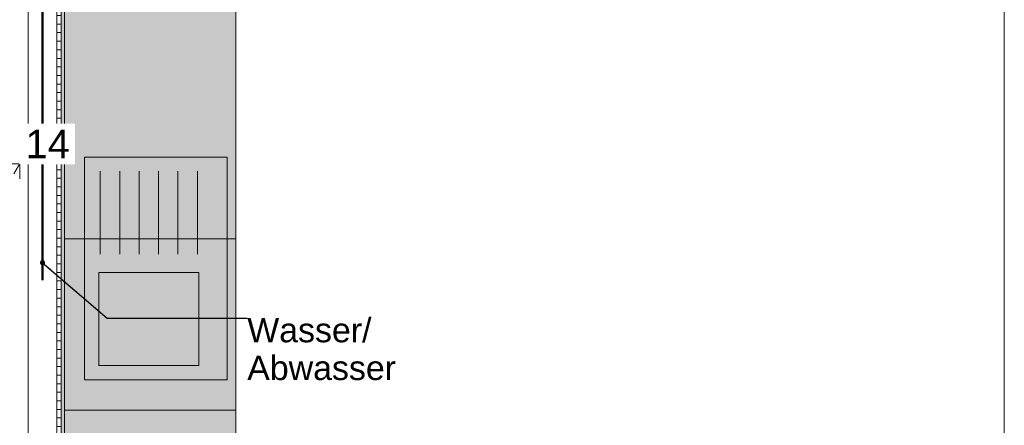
# Model space of a CAD drawing. Header units: metres. Extents: x -3.6 to 90.7, y -11.1 to 18.
# Tile 425 of 656: x 47.4 to 50.9, y 2.6 to 4.1. Entities that reach past the tile are written whole.
import ezdxf

# ---------------------------------------------------------------- set-up
doc = ezdxf.new("R2010")
doc.units = ezdxf.units.M
doc.header["$MEASUREMENT"] = 0
doc.linetypes.add('Wipeout_Contour', pattern=[1, 0, -1])
for name, color, linetype in [('152 - Bemaßung_ Beschriftung.Ausbau', 7, 'Continuous'), ('650 - Abdeckung.Fußboden Aufbau', 7, 'Continuous'), ('703 - Einrichtung.Möbel Küche', 7, 'Continuous'), ('Neubau_606 - Struktur.Wand Innen Ausbau', 7, 'Continuous')]:
    doc.layers.add(name, color=color, linetype=linetype)
doc.styles.add('ERSTELLTER_STIL_2', font='txt')
doc.dimstyles.new('ERSTELLTER_STIL__3', dxfattribs={"dimtxt": 0.1, "dimasz": 0.0532, "dimexe": 0.18, "dimexo": 0.0625, "dimgap": 0, "dimtad": 1, "dimtih": 1, "dimtoh": 1, "dimzin": 0, "dimdsep": 46, "dimtxsty": 'ERSTELLTER_STIL_2', "dimblk": 'ARROWHEAD_2', "dimblk1": 'ARROWHEAD_2', "dimblk2": 'ARROWHEAD_2', "dimcen": 0.09, "dimse1": 1, "dimse2": 1, "dimclrd": 7, "dimclre": 7, "dimclrt": 7, "dimazin": 0, "dimtfac": 1, "dimtdec": 4, "dimtmove": 0, "dimatfit": 3, "dimfxl": 1, "dimtolj": 1, "dimtzin": 0, "dimarcsym": 0})
doc.dimstyles.new('ERSTELLTER_STIL__5', dxfattribs={"dimtxt": 0.18, "dimasz": 0.03648, "dimexe": 0.18, "dimexo": 0.0625, "dimgap": 0, "dimtad": 0, "dimtih": 1, "dimtoh": 1, "dimdec": 4, "dimzin": 0, "dimdsep": 46, "dimcen": 0.09, "dimadec": 0, "dimazin": 0, "dimtfac": 1, "dimtdec": 4, "dimtmove": 0, "dimatfit": 3, "dimldrblk": 'ARROWHEAD_11', "dimfxl": 1, "dimtolj": 1, "dimtzin": 0, "dimarcsym": 0})

# ---------------------------------------------------------------- blocks, each defined once
blk = doc.blocks.new('ARROWHEAD_11')
at = {"color": 0, "linetype": 'Continuous', "lineweight": 0}
blk.add_line((0, 0), (-1, 0), dxfattribs=at)
at = {"color": 0, "linetype": 'Continuous', "lineweight": 0, "const_width": 0.25, "flags": 128}
blk.add_lwpolyline([(-0.125, 0, 1), (0.125, 0, 1)], format="xyb", close=True, dxfattribs=at)
blk = doc.blocks.new('*D442')
at = {"layer": '152 - Bemaßung_ Beschriftung.Ausbau', "color": 7, "linetype": 'Continuous', "lineweight": 5}
for p, q in [((47.27, -4.6125), (47.27, -4.5075)), ((47.41, -4.6125), (47.41, -4.5075)), ((47.2902, -4.525), (47.2498, -4.595)), ((47.4302, -4.525), (47.3898, -4.595)), ((43.965, -4.56), (47.27, -4.56)), ((47.27, -4.56), (47.41, -4.56))]:
    blk.add_line(p, q, dxfattribs=at)
blk = doc.blocks.new('ARROWHEAD_2')
at = {"color": 0, "linetype": 'Continuous', "lineweight": 0}
for p, q in [((-0.378, -0.655), (0.378, 0.655)), ((0, 0), (-1, 0))]:
    blk.add_line(p, q, dxfattribs=at)
blk = doc.blocks.new('*D443')
at = {"layer": '152 - Bemaßung_ Beschriftung.Ausbau', "color": 7, "linetype": 'Continuous', "lineweight": 5}
for p, q in [((47.41, -4.6125), (47.41, -4.5075)), ((47.5675, -4.6125), (47.5675, -4.5075)), ((47.4302, -4.525), (47.3898, -4.595)), ((47.5877, -4.525), (47.5473, -4.595)), ((47.41, -4.56), (47.5675, -4.56))]:
    blk.add_line(p, q, dxfattribs=at)
blk = doc.blocks.new('*D444')
at = {"layer": '152 - Bemaßung_ Beschriftung.Ausbau', "color": 7, "linetype": 'Continuous', "lineweight": 5}
for p, q in [((47.5675, -4.6125), (47.5675, -4.5075)), ((50.86, -4.6125), (50.86, -4.5075)), ((47.5877, -4.525), (47.5473, -4.595)), ((50.8802, -4.525), (50.8398, -4.595)), ((47.5675, -4.56), (50.86, -4.56))]:
    blk.add_line(p, q, dxfattribs=at)
at = {"layer": '152 - Bemaßung_ Beschriftung.Ausbau', "color": 7, "lineweight": 5, "char_height": 0.1, "attachment_point": 7, "style": 'ERSTELLTER_STIL_2'}
for s, insert in [('\\A1;{\\pql;\\fArial|b0|i0|c0|p38;15\\fArial|b0|i0|c0|p38;\\A1{\\H.66x;\\S75^  ;}}', (47.5877, -4.5416)), ('\\A1;{\\pql;\\fArial|b0|i0|c0|p38;14\\fArial|b0|i0|c0|p38;\\A1{\\H.66x;\\S5^  ;}}', (50.6379, -4.5411)), ('\\A1;{\\pql;\\fArial|b0|i0|c0|p38;3,29\\fArial|b0|i0|c0|p38;\\A1{\\H.66x;\\S25^  ;}}', (49.0557, -4.5594))]:
    blk.add_mtext(s, dxfattribs=dict(at, insert=insert))
blk = doc.blocks.new('*D445')
at = {"layer": '152 - Bemaßung_ Beschriftung.Ausbau', "color": 7, "linetype": 'Continuous', "lineweight": 5}
for p, q in [((50.86, -4.6125), (50.86, -4.5075)), ((51.005, -4.6125), (51.005, -4.5075)), ((50.8802, -4.525), (50.8398, -4.595)), ((51.0252, -4.525), (50.9848, -4.595)), ((50.86, -4.56), (51.005, -4.56))]:
    blk.add_line(p, q, dxfattribs=at)
blk = doc.blocks.new('*D603')
at = {"layer": '152 - Bemaßung_ Beschriftung.Ausbau', "color": 7, "linetype": 'Continuous', "lineweight": 5}
for p, q in [((47.2902, 2.185), (47.2498, 2.115)), ((47.27, 2.0975), (47.27, 2.2025)), ((47.3898, 2.115), (47.4302, 2.185)), ((47.41, 2.0975), (47.41, 2.2025)), ((47.27, 2.15), (47.41, 2.15)), ((47.41, 2.15), (47.4442, 2.15))]:
    blk.add_line(p, q, dxfattribs=at)
blk = doc.blocks.new('*D607')
at = {"layer": '152 - Bemaßung_ Beschriftung.Ausbau', "color": 7, "linetype": 'Continuous', "lineweight": 5}
for p, q in [((47.2902, 3.595), (47.2498, 3.525)), ((47.27, 3.5075), (47.27, 3.6125)), ((47.3898, 3.525), (47.4302, 3.595)), ((47.41, 3.5075), (47.41, 3.6125)), ((47.27, 3.56), (47.41, 3.56)), ((47.41, 3.56), (47.4442, 3.56))]:
    blk.add_line(p, q, dxfattribs=at)
at = {"color": 254, "linetype": 'Wipeout_Contour', "lineweight": 0, "ltscale": 190.588474}
blk.add_wipeout([(47.4088, 3.5586), (47.6034, 3.5586), (47.6034, 3.7014), (47.4088, 3.7014)], dxfattribs=at).dxf.layer = '152 - Bemaßung_ Beschriftung.Ausbau'
at = {"layer": '152 - Bemaßung_ Beschriftung.Ausbau', "color": 7, "lineweight": 5, "insert": (47.4302, 3.58), "char_height": 0.1, "attachment_point": 7, "style": 'ERSTELLTER_STIL_2'}
blk.add_mtext('\\A1;{\\pql;\\fArial|b0|i0|c0|p38;14}', dxfattribs=at)

msp = doc.modelspace()

# ---------------------------------------------------------------- hatches: boundary and pattern name
at = {"layer": '703 - Einrichtung.Möbel Küche', "linetype": 'Continuous', "lineweight": 0, "true_color": 0xffffff}
for points in [[(48.1675, 0.4825), (48.1675, 4.9125), (47.5675, 4.9125), (47.5675, 0.4825)], [(47.6375, 2.8042), (48.1375, 2.8042), (48.1375, 3.5842), (47.6375, 3.5842)]]:
    msp.add_hatch(color=7, dxfattribs=at).paths.add_polyline_path(points)
at = {"layer": 'Neubau_606 - Struktur.Wand Innen Ausbau', "linetype": 'Continuous', "lineweight": 0, "true_color": 0x000000}
h = msp.add_hatch(dxfattribs=at)
h.set_pattern_fill('Holz__Sperrholz_1_0001', color=18, style=0, pattern_type=2)
h.set_pattern_definition([(0, (0, 0), (0, 0.030000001), [])])
h.paths.add_polyline_path([(47.54, 4.925), (47.54, 0.71), (47.555, 0.71), (47.555, 4.9201), (47.5469, 4.925)])
h = msp.add_hatch(dxfattribs=at)
h.set_pattern_fill('Gips_0001', color=18, style=0, pattern_type=2)
h.set_pattern_definition([(45, (0, 0), (-0.01767767, 0.01767767), [0, -0.025])])
h.paths.add_polyline_path([(47.555, 4.9125), (47.555, 0.71), (47.5675, 0.71), (47.5675, 4.9125)])

# ---------------------------------------------------------------- linework, layer by layer
at = {"layer": '152 - Bemaßung_ Beschriftung.Ausbau', "color": 160, "linetype": 'Continuous', "lineweight": 50, "true_color": 0x3232ff, "flags": 128}
msp.add_lwpolyline([(47.565, 5.6), (47.565, 5.1601), (47.49, 5.0694), (47.49, 3.1526)], dxfattribs=at)
at = {"layer": '650 - Abdeckung.Fußboden Aufbau', "color": 7, "linetype": 'Continuous', "lineweight": 13, "flags": 128}
msp.add_lwpolyline([(47.7675, 5.805), (47.7675, 4.9125), (47.5675, 4.9125), (47.5675, 0.255), (50.77, 0.255), (50.77, 0.71), (50.86, 0.71), (50.86, 5.805), (49.67, 5.805)], dxfattribs=at)
at = {"layer": '703 - Einrichtung.Möbel Küche', "color": 7, "linetype": 'Continuous', "lineweight": 9}
for p, q in [((47.6925, 3.2442), (47.6925, 3.5342)), ((47.7605, 3.2442), (47.7605, 3.5342)), ((47.8285, 3.2442), (47.8285, 3.5342)), ((47.8965, 3.2442), (47.8965, 3.5342)), ((47.9645, 3.2442), (47.9645, 3.5342)), ((48.0325, 3.2442), (48.0325, 3.5342)), ((47.6875, 2.8542), (47.6875, 3.1792)), ((47.6875, 3.1792), (48.0375, 3.1792)), ((48.0375, 3.1792), (48.0375, 2.8542)), ((48.0375, 2.8542), (47.6875, 2.8542))]:
    msp.add_line(p, q, dxfattribs=at)
at = {"layer": '703 - Einrichtung.Möbel Küche', "color": 7, "linetype": 'Continuous', "lineweight": 5}
for p, q in [((47.5675, 3.2975), (48.1675, 3.2975)), ((47.5675, 2.6975), (48.1675, 2.6975))]:
    msp.add_line(p, q, dxfattribs=at)
at = {"layer": '703 - Einrichtung.Möbel Küche', "color": 7, "linetype": 'Continuous', "lineweight": 9, "flags": 128}
for points in [[(48.1675, 0.4825), (48.1675, 4.9125), (47.5675, 4.9125), (47.5675, 0.4825)], [(47.6375, 2.8042), (47.6375, 3.5842), (48.1375, 3.5842), (48.1375, 2.8042)]]:
    msp.add_lwpolyline(points, close=True, dxfattribs=at)
at = {"layer": 'Neubau_606 - Struktur.Wand Innen Ausbau', "color": 1, "linetype": 'Continuous', "lineweight": 13}
msp.add_line((47.54, 0.71), (47.54, 4.9292), dxfattribs=at)
at = {"layer": 'Neubau_606 - Struktur.Wand Innen Ausbau', "color": 1, "linetype": 'Continuous', "lineweight": 9}
msp.add_line((47.555, 0.71), (47.555, 4.9201), dxfattribs=at)
at = {"layer": 'Neubau_606 - Struktur.Wand Innen Ausbau', "color": 1, "linetype": 'Continuous', "lineweight": 13, "flags": 128}
for points in [[(47.44, 4.99), (47.44, 0.71)], [(47.5675, 0.71), (47.5675, 4.9125)]]:
    msp.add_lwpolyline(points, dxfattribs=at)

# ---------------------------------------------------------------- texts
at = {"layer": '152 - Bemaßung_ Beschriftung.Ausbau', "color": 160, "linetype": 'Continuous', "lineweight": 9, "true_color": 0x3232ff, "insert": (48.2073, 3.0203), "char_height": 0.085, "attachment_point": 1, "line_spacing_factor": 0.933765, "style": 'ERSTELLTER_STIL_2'}
msp.add_mtext('\\A1;{\\pql;\\fArial|b0|i0|c0|p38;Wa\\fArial|b0|i0|c0|p38;sser/\\P\\pql;\\fArial|b0|i0|c0|p38;Abwasser}', dxfattribs=at)

# ---------------------------------------------------------------- dimensions: what is measured, and where the dimension line sits
at = {"layer": '152 - Bemaßung_ Beschriftung.Ausbau', "color": 7, "linetype": 'Continuous', "lineweight": 5}
for base, p1, p2, picture, middle in [((47.41, 2.15), (47.27, 5.2), (47.41, 5.2), '*D603', (47.1742, 2.22)), ((50.86, -4.56), (47.5675, 0.71), (50.86, 3.2525), '*D444', (49.3587, -4.49)), ((51.004975, -4.5599999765), (50.859975, 3.2524911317), (51.004975, 3.2524911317), '*D445', (50.8491830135, -4.4899999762)), ((47.41, -4.56), (47.27, 2.95), (47.41, 2.95), '*D442', (47.1742, -4.49)), ((47.5675, -4.56), (47.41, 2.95), (47.5675, 0.71), '*D443', (47.8371, -4.49))]:
    dim = msp.add_linear_dim(base=base, p1=p1, p2=p2, dimstyle='ERSTELLTER_STIL__3', dxfattribs=at)
    dim.commit()
    dim.dimension.update_dxf_attribs({"geometry": picture, "text_midpoint": middle, "dimtype": 160})

# ---------------------------------------------------------------- leaders
at = {"layer": '152 - Bemaßung_ Beschriftung.Ausbau', "color": 160, "linetype": 'Continuous', "lineweight": 9, "true_color": 0x3232ff, "annotation_type": 0, "has_hookline": 1, "hookline_direction": 0, "text_width": 0.5225}
msp.add_leader([(47.49, 3.214), (47.7168, 3.0203), (48.2073, 3.0203)], dimstyle='ERSTELLTER_STIL__5', dxfattribs=at)

# ---------------------------------------------------------------- next in the draw order: dimensions: what is measured, and where the dimension line sits
at = {"layer": '152 - Bemaßung_ Beschriftung.Ausbau', "color": 7, "linetype": 'Continuous', "lineweight": 5}
dim = msp.add_linear_dim(base=(47.41, 3.56), p1=(47.27, 3.895), p2=(47.41, 5.2), dimstyle='ERSTELLTER_STIL__3', dxfattribs=at)
dim.commit()
dim.dimension.update_dxf_attribs({"geometry": '*D607', "text_midpoint": (47.5064, 3.63), "dimtype": 160})

doc.saveas('drawing.dxf')
